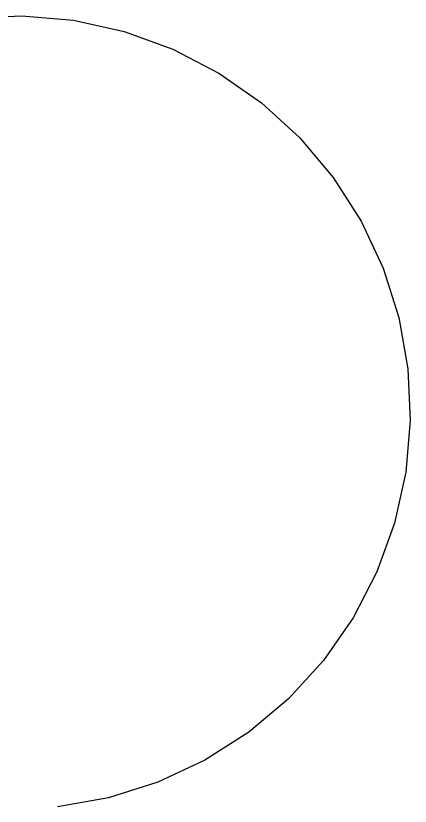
# Model space of a CAD drawing. Extents: x 6540402 to 6566579, y 5525343 to 5532423.
# Drawn here: x 6544594.9879 to 6544595.2366, y 5526283.9601 to 5526284.458 of the extents above; entities that cross this region are included whole.
import ezdxf

# ---------------------------------------------------------------- set-up
doc = ezdxf.new("R2010")
doc.units = 0
doc.layers.add('IR_ps_geometria', color=7, linetype='Continuous')

msp = doc.modelspace()

# ---------------------------------------------------------------- linework, layer by layer
at = {"layer": 'IR_ps_geometria'}
msp.add_lwpolyline([(6544594.95909, 5526284.45658), (6544594.99176, 5526284.45805), (6544595.02434, 5526284.45524), (6544595.05628, 5526284.44821), (6544595.08702, 5526284.43707), (6544595.11605, 5526284.42201), (6544595.14287, 5526284.40329), (6544595.16701, 5526284.38123), (6544595.18806, 5526284.35621), (6544595.20567, 5526284.32865), (6544595.21953, 5526284.29904), (6544595.22941, 5526284.26786), (6544595.23513, 5526284.23566), (6544595.23661, 5526284.203), (6544595.2338, 5526284.17041), (6544595.22677, 5526284.13848), (6544595.21563, 5526284.10773), (6544595.20057, 5526284.07871), (6544595.18185, 5526284.05189), (6544595.15979, 5526284.02775), (6544595.13477, 5526284.0067), (6544595.10721, 5526283.98909), (6544595.07759, 5526283.97522), (6544595.04642, 5526283.96535), (6544595.01422, 5526283.95962)], dxfattribs=at)
msp.add_lwpolyline([(6544594.95909, 5526284.45658), (6544594.99176, 5526284.45805), (6544595.02434, 5526284.45524), (6544595.05628, 5526284.44821), (6544595.08702, 5526284.43707), (6544595.11605, 5526284.42201), (6544595.14287, 5526284.40329), (6544595.16701, 5526284.38123), (6544595.18806, 5526284.35621), (6544595.20567, 5526284.32865), (6544595.21953, 5526284.29904), (6544595.22941, 5526284.26786), (6544595.23513, 5526284.23566), (6544595.23661, 5526284.203), (6544595.2338, 5526284.17041), (6544595.22677, 5526284.13848), (6544595.21563, 5526284.10773), (6544595.20057, 5526284.07871), (6544595.18185, 5526284.05189), (6544595.15979, 5526284.02775), (6544595.13477, 5526284.0067), (6544595.10721, 5526283.98909), (6544595.07759, 5526283.97522), (6544595.04642, 5526283.96535), (6544595.01422, 5526283.95962)], dxfattribs=at)
msp.add_lwpolyline([(6544594.95909, 5526284.45658), (6544594.99176, 5526284.45805), (6544595.02434, 5526284.45524), (6544595.05628, 5526284.44821), (6544595.08702, 5526284.43707), (6544595.11605, 5526284.42201), (6544595.14287, 5526284.40329), (6544595.16701, 5526284.38123), (6544595.18806, 5526284.35621), (6544595.20567, 5526284.32865), (6544595.21953, 5526284.29904), (6544595.22941, 5526284.26786), (6544595.23513, 5526284.23566), (6544595.23661, 5526284.203), (6544595.2338, 5526284.17041), (6544595.22677, 5526284.13848), (6544595.21563, 5526284.10773), (6544595.20057, 5526284.07871), (6544595.18185, 5526284.05189), (6544595.15979, 5526284.02775), (6544595.13477, 5526284.0067), (6544595.10721, 5526283.98909), (6544595.07759, 5526283.97522), (6544595.04642, 5526283.96535), (6544595.01422, 5526283.95962)], dxfattribs=at)
msp.add_lwpolyline([(6544594.95909, 5526284.45658), (6544594.99176, 5526284.45805), (6544595.02434, 5526284.45524), (6544595.05628, 5526284.44821), (6544595.08702, 5526284.43707), (6544595.11605, 5526284.42201), (6544595.14287, 5526284.40329), (6544595.16701, 5526284.38123), (6544595.18806, 5526284.35621), (6544595.20567, 5526284.32865), (6544595.21953, 5526284.29904), (6544595.22941, 5526284.26786), (6544595.23513, 5526284.23566), (6544595.23661, 5526284.203), (6544595.2338, 5526284.17041), (6544595.22677, 5526284.13848), (6544595.21563, 5526284.10773), (6544595.20057, 5526284.07871), (6544595.18185, 5526284.05189), (6544595.15979, 5526284.02775), (6544595.13477, 5526284.0067), (6544595.10721, 5526283.98909), (6544595.07759, 5526283.97522), (6544595.04642, 5526283.96535), (6544595.01422, 5526283.95962)], dxfattribs=at)
msp.add_lwpolyline([(6544594.95909, 5526284.45658), (6544594.99176, 5526284.45805), (6544595.02434, 5526284.45524), (6544595.05628, 5526284.44821), (6544595.08702, 5526284.43707), (6544595.11605, 5526284.42201), (6544595.14287, 5526284.40329), (6544595.16701, 5526284.38123), (6544595.18806, 5526284.35621), (6544595.20567, 5526284.32865), (6544595.21953, 5526284.29904), (6544595.22941, 5526284.26786), (6544595.23513, 5526284.23566), (6544595.23661, 5526284.203), (6544595.2338, 5526284.17041), (6544595.22677, 5526284.13848), (6544595.21563, 5526284.10773), (6544595.20057, 5526284.07871), (6544595.18185, 5526284.05189), (6544595.15979, 5526284.02775), (6544595.13477, 5526284.0067), (6544595.10721, 5526283.98909), (6544595.07759, 5526283.97522), (6544595.04642, 5526283.96535), (6544595.01422, 5526283.95962)], dxfattribs=at)
msp.add_lwpolyline([(6544594.95909, 5526284.45658), (6544594.99176, 5526284.45805), (6544595.02434, 5526284.45524), (6544595.05628, 5526284.44821), (6544595.08702, 5526284.43707), (6544595.11605, 5526284.42201), (6544595.14287, 5526284.40329), (6544595.16701, 5526284.38123), (6544595.18806, 5526284.35621), (6544595.20567, 5526284.32865), (6544595.21953, 5526284.29904), (6544595.22941, 5526284.26786), (6544595.23513, 5526284.23566), (6544595.23661, 5526284.203), (6544595.2338, 5526284.17041), (6544595.22677, 5526284.13848), (6544595.21563, 5526284.10773), (6544595.20057, 5526284.07871), (6544595.18185, 5526284.05189), (6544595.15979, 5526284.02775), (6544595.13477, 5526284.0067), (6544595.10721, 5526283.98909), (6544595.07759, 5526283.97522), (6544595.04642, 5526283.96535), (6544595.01422, 5526283.95962)], dxfattribs=at)
msp.add_lwpolyline([(6544594.95909, 5526284.45658), (6544594.99176, 5526284.45805), (6544595.02434, 5526284.45524), (6544595.05628, 5526284.44821), (6544595.08702, 5526284.43707), (6544595.11605, 5526284.42201), (6544595.14287, 5526284.40329), (6544595.16701, 5526284.38123), (6544595.18806, 5526284.35621), (6544595.20567, 5526284.32865), (6544595.21953, 5526284.29904), (6544595.22941, 5526284.26786), (6544595.23513, 5526284.23566), (6544595.23661, 5526284.203), (6544595.2338, 5526284.17041), (6544595.22677, 5526284.13848), (6544595.21563, 5526284.10773), (6544595.20057, 5526284.07871), (6544595.18185, 5526284.05189), (6544595.15979, 5526284.02775), (6544595.13477, 5526284.0067), (6544595.10721, 5526283.98909), (6544595.07759, 5526283.97522), (6544595.04642, 5526283.96535), (6544595.01422, 5526283.95962)], dxfattribs=at)
msp.add_lwpolyline([(6544594.95909, 5526284.45658), (6544594.99176, 5526284.45805), (6544595.02434, 5526284.45524), (6544595.05628, 5526284.44821), (6544595.08702, 5526284.43707), (6544595.11605, 5526284.42201), (6544595.14287, 5526284.40329), (6544595.16701, 5526284.38123), (6544595.18806, 5526284.35621), (6544595.20567, 5526284.32865), (6544595.21953, 5526284.29904), (6544595.22941, 5526284.26786), (6544595.23513, 5526284.23566), (6544595.23661, 5526284.203), (6544595.2338, 5526284.17041), (6544595.22677, 5526284.13848), (6544595.21563, 5526284.10773), (6544595.20057, 5526284.07871), (6544595.18185, 5526284.05189), (6544595.15979, 5526284.02775), (6544595.13477, 5526284.0067), (6544595.10721, 5526283.98909), (6544595.07759, 5526283.97522), (6544595.04642, 5526283.96535), (6544595.01422, 5526283.95962)], dxfattribs=at)
msp.add_lwpolyline([(6544594.95909, 5526284.45658), (6544594.99176, 5526284.45805), (6544595.02434, 5526284.45524), (6544595.05628, 5526284.44821), (6544595.08702, 5526284.43707), (6544595.11605, 5526284.42201), (6544595.14287, 5526284.40329), (6544595.16701, 5526284.38123), (6544595.18806, 5526284.35621), (6544595.20567, 5526284.32865), (6544595.21953, 5526284.29904), (6544595.22941, 5526284.26786), (6544595.23513, 5526284.23566), (6544595.23661, 5526284.203), (6544595.2338, 5526284.17041), (6544595.22677, 5526284.13848), (6544595.21563, 5526284.10773), (6544595.20057, 5526284.07871), (6544595.18185, 5526284.05189), (6544595.15979, 5526284.02775), (6544595.13477, 5526284.0067), (6544595.10721, 5526283.98909), (6544595.07759, 5526283.97522), (6544595.04642, 5526283.96535), (6544595.01422, 5526283.95962)], dxfattribs=at)
msp.add_lwpolyline([(6544594.95909, 5526284.45658), (6544594.99176, 5526284.45805), (6544595.02434, 5526284.45524), (6544595.05628, 5526284.44821), (6544595.08702, 5526284.43707), (6544595.11605, 5526284.42201), (6544595.14287, 5526284.40329), (6544595.16701, 5526284.38123), (6544595.18806, 5526284.35621), (6544595.20567, 5526284.32865), (6544595.21953, 5526284.29904), (6544595.22941, 5526284.26786), (6544595.23513, 5526284.23566), (6544595.23661, 5526284.203), (6544595.2338, 5526284.17041), (6544595.22677, 5526284.13848), (6544595.21563, 5526284.10773), (6544595.20057, 5526284.07871), (6544595.18185, 5526284.05189), (6544595.15979, 5526284.02775), (6544595.13477, 5526284.0067), (6544595.10721, 5526283.98909), (6544595.07759, 5526283.97522), (6544595.04642, 5526283.96535), (6544595.01422, 5526283.95962)], dxfattribs=at)
msp.add_lwpolyline([(6544594.95909, 5526284.45658), (6544594.99176, 5526284.45805), (6544595.02434, 5526284.45524), (6544595.05628, 5526284.44821), (6544595.08702, 5526284.43707), (6544595.11605, 5526284.42201), (6544595.14287, 5526284.40329), (6544595.16701, 5526284.38123), (6544595.18806, 5526284.35621), (6544595.20567, 5526284.32865), (6544595.21953, 5526284.29904), (6544595.22941, 5526284.26786), (6544595.23513, 5526284.23566), (6544595.23661, 5526284.203), (6544595.2338, 5526284.17041), (6544595.22677, 5526284.13848), (6544595.21563, 5526284.10773), (6544595.20057, 5526284.07871), (6544595.18185, 5526284.05189), (6544595.15979, 5526284.02775), (6544595.13477, 5526284.0067), (6544595.10721, 5526283.98909), (6544595.07759, 5526283.97522), (6544595.04642, 5526283.96535), (6544595.01422, 5526283.95962)], dxfattribs=at)
msp.add_lwpolyline([(6544594.95909, 5526284.45658), (6544594.99176, 5526284.45805), (6544595.02434, 5526284.45524), (6544595.05628, 5526284.44821), (6544595.08702, 5526284.43707), (6544595.11605, 5526284.42201), (6544595.14287, 5526284.40329), (6544595.16701, 5526284.38123), (6544595.18806, 5526284.35621), (6544595.20567, 5526284.32865), (6544595.21953, 5526284.29904), (6544595.22941, 5526284.26786), (6544595.23513, 5526284.23566), (6544595.23661, 5526284.203), (6544595.2338, 5526284.17041), (6544595.22677, 5526284.13848), (6544595.21563, 5526284.10773), (6544595.20057, 5526284.07871), (6544595.18185, 5526284.05189), (6544595.15979, 5526284.02775), (6544595.13477, 5526284.0067), (6544595.10721, 5526283.98909), (6544595.07759, 5526283.97522), (6544595.04642, 5526283.96535), (6544595.01422, 5526283.95962)], dxfattribs=at)
msp.add_lwpolyline([(6544594.95909, 5526284.45658), (6544594.99176, 5526284.45805), (6544595.02434, 5526284.45524), (6544595.05628, 5526284.44821), (6544595.08702, 5526284.43707), (6544595.11605, 5526284.42201), (6544595.14287, 5526284.40329), (6544595.16701, 5526284.38123), (6544595.18806, 5526284.35621), (6544595.20567, 5526284.32865), (6544595.21953, 5526284.29904), (6544595.22941, 5526284.26786), (6544595.23513, 5526284.23566), (6544595.23661, 5526284.203), (6544595.2338, 5526284.17041), (6544595.22677, 5526284.13848), (6544595.21563, 5526284.10773), (6544595.20057, 5526284.07871), (6544595.18185, 5526284.05189), (6544595.15979, 5526284.02775), (6544595.13477, 5526284.0067), (6544595.10721, 5526283.98909), (6544595.07759, 5526283.97522), (6544595.04642, 5526283.96535), (6544595.01422, 5526283.95962)], dxfattribs=at)
msp.add_lwpolyline([(6544594.95909, 5526284.45658), (6544594.99176, 5526284.45805), (6544595.02434, 5526284.45524), (6544595.05628, 5526284.44821), (6544595.08702, 5526284.43707), (6544595.11605, 5526284.42201), (6544595.14287, 5526284.40329), (6544595.16701, 5526284.38123), (6544595.18806, 5526284.35621), (6544595.20567, 5526284.32865), (6544595.21953, 5526284.29904), (6544595.22941, 5526284.26786), (6544595.23513, 5526284.23566), (6544595.23661, 5526284.203), (6544595.2338, 5526284.17041), (6544595.22677, 5526284.13848), (6544595.21563, 5526284.10773), (6544595.20057, 5526284.07871), (6544595.18185, 5526284.05189), (6544595.15979, 5526284.02775), (6544595.13477, 5526284.0067), (6544595.10721, 5526283.98909), (6544595.07759, 5526283.97522), (6544595.04642, 5526283.96535), (6544595.01422, 5526283.95962)], dxfattribs=at)
msp.add_lwpolyline([(6544594.95909, 5526284.45658), (6544594.99176, 5526284.45805), (6544595.02434, 5526284.45524), (6544595.05628, 5526284.44821), (6544595.08702, 5526284.43707), (6544595.11605, 5526284.42201), (6544595.14287, 5526284.40329), (6544595.16701, 5526284.38123), (6544595.18806, 5526284.35621), (6544595.20567, 5526284.32865), (6544595.21953, 5526284.29904), (6544595.22941, 5526284.26786), (6544595.23513, 5526284.23566), (6544595.23661, 5526284.203), (6544595.2338, 5526284.17041), (6544595.22677, 5526284.13848), (6544595.21563, 5526284.10773), (6544595.20057, 5526284.07871), (6544595.18185, 5526284.05189), (6544595.15979, 5526284.02775), (6544595.13477, 5526284.0067), (6544595.10721, 5526283.98909), (6544595.07759, 5526283.97522), (6544595.04642, 5526283.96535), (6544595.01422, 5526283.95962)], dxfattribs=at)
msp.add_lwpolyline([(6544594.95909, 5526284.45658), (6544594.99176, 5526284.45805), (6544595.02434, 5526284.45524), (6544595.05628, 5526284.44821), (6544595.08702, 5526284.43707), (6544595.11605, 5526284.42201), (6544595.14287, 5526284.40329), (6544595.16701, 5526284.38123), (6544595.18806, 5526284.35621), (6544595.20567, 5526284.32865), (6544595.21953, 5526284.29904), (6544595.22941, 5526284.26786), (6544595.23513, 5526284.23566), (6544595.23661, 5526284.203), (6544595.2338, 5526284.17041), (6544595.22677, 5526284.13848), (6544595.21563, 5526284.10773), (6544595.20057, 5526284.07871), (6544595.18185, 5526284.05189), (6544595.15979, 5526284.02775), (6544595.13477, 5526284.0067), (6544595.10721, 5526283.98909), (6544595.07759, 5526283.97522), (6544595.04642, 5526283.96535), (6544595.01422, 5526283.95962)], dxfattribs=at)
msp.add_lwpolyline([(6544594.95909, 5526284.45658), (6544594.99176, 5526284.45805), (6544595.02434, 5526284.45524), (6544595.05628, 5526284.44821), (6544595.08702, 5526284.43707), (6544595.11605, 5526284.42201), (6544595.14287, 5526284.40329), (6544595.16701, 5526284.38123), (6544595.18806, 5526284.35621), (6544595.20567, 5526284.32865), (6544595.21953, 5526284.29904), (6544595.22941, 5526284.26786), (6544595.23513, 5526284.23566), (6544595.23661, 5526284.203), (6544595.2338, 5526284.17041), (6544595.22677, 5526284.13848), (6544595.21563, 5526284.10773), (6544595.20057, 5526284.07871), (6544595.18185, 5526284.05189), (6544595.15979, 5526284.02775), (6544595.13477, 5526284.0067), (6544595.10721, 5526283.98909), (6544595.07759, 5526283.97522), (6544595.04642, 5526283.96535), (6544595.01422, 5526283.95962)], dxfattribs=at)
msp.add_lwpolyline([(6544594.95909, 5526284.45658), (6544594.99176, 5526284.45805), (6544595.02434, 5526284.45524), (6544595.05628, 5526284.44821), (6544595.08702, 5526284.43707), (6544595.11605, 5526284.42201), (6544595.14287, 5526284.40329), (6544595.16701, 5526284.38123), (6544595.18806, 5526284.35621), (6544595.20567, 5526284.32865), (6544595.21953, 5526284.29904), (6544595.22941, 5526284.26786), (6544595.23513, 5526284.23566), (6544595.23661, 5526284.203), (6544595.2338, 5526284.17041), (6544595.22677, 5526284.13848), (6544595.21563, 5526284.10773), (6544595.20057, 5526284.07871), (6544595.18185, 5526284.05189), (6544595.15979, 5526284.02775), (6544595.13477, 5526284.0067), (6544595.10721, 5526283.98909), (6544595.07759, 5526283.97522), (6544595.04642, 5526283.96535), (6544595.01422, 5526283.95962)], dxfattribs=at)
msp.add_lwpolyline([(6544594.95909, 5526284.45658), (6544594.99176, 5526284.45805), (6544595.02434, 5526284.45524), (6544595.05628, 5526284.44821), (6544595.08702, 5526284.43707), (6544595.11605, 5526284.42201), (6544595.14287, 5526284.40329), (6544595.16701, 5526284.38123), (6544595.18806, 5526284.35621), (6544595.20567, 5526284.32865), (6544595.21953, 5526284.29904), (6544595.22941, 5526284.26786), (6544595.23513, 5526284.23566), (6544595.23661, 5526284.203), (6544595.2338, 5526284.17041), (6544595.22677, 5526284.13848), (6544595.21563, 5526284.10773), (6544595.20057, 5526284.07871), (6544595.18185, 5526284.05189), (6544595.15979, 5526284.02775), (6544595.13477, 5526284.0067), (6544595.10721, 5526283.98909), (6544595.07759, 5526283.97522), (6544595.04642, 5526283.96535), (6544595.01422, 5526283.95962)], dxfattribs=at)
msp.add_lwpolyline([(6544594.95909, 5526284.45658), (6544594.99176, 5526284.45805), (6544595.02434, 5526284.45524), (6544595.05628, 5526284.44821), (6544595.08702, 5526284.43707), (6544595.11605, 5526284.42201), (6544595.14287, 5526284.40329), (6544595.16701, 5526284.38123), (6544595.18806, 5526284.35621), (6544595.20567, 5526284.32865), (6544595.21953, 5526284.29904), (6544595.22941, 5526284.26786), (6544595.23513, 5526284.23566), (6544595.23661, 5526284.203), (6544595.2338, 5526284.17041), (6544595.22677, 5526284.13848), (6544595.21563, 5526284.10773), (6544595.20057, 5526284.07871), (6544595.18185, 5526284.05189), (6544595.15979, 5526284.02775), (6544595.13477, 5526284.0067), (6544595.10721, 5526283.98909), (6544595.07759, 5526283.97522), (6544595.04642, 5526283.96535), (6544595.01422, 5526283.95962)], dxfattribs=at)
msp.add_lwpolyline([(6544594.95909, 5526284.45658), (6544594.99176, 5526284.45805), (6544595.02434, 5526284.45524), (6544595.05628, 5526284.44821), (6544595.08702, 5526284.43707), (6544595.11605, 5526284.42201), (6544595.14287, 5526284.40329), (6544595.16701, 5526284.38123), (6544595.18806, 5526284.35621), (6544595.20567, 5526284.32865), (6544595.21953, 5526284.29904), (6544595.22941, 5526284.26786), (6544595.23513, 5526284.23566), (6544595.23661, 5526284.203), (6544595.2338, 5526284.17041), (6544595.22677, 5526284.13848), (6544595.21563, 5526284.10773), (6544595.20057, 5526284.07871), (6544595.18185, 5526284.05189), (6544595.15979, 5526284.02775), (6544595.13477, 5526284.0067), (6544595.10721, 5526283.98909), (6544595.07759, 5526283.97522), (6544595.04642, 5526283.96535), (6544595.01422, 5526283.95962)], dxfattribs=at)
msp.add_lwpolyline([(6544594.95909, 5526284.45658), (6544594.99176, 5526284.45805), (6544595.02434, 5526284.45524), (6544595.05628, 5526284.44821), (6544595.08702, 5526284.43707), (6544595.11605, 5526284.42201), (6544595.14287, 5526284.40329), (6544595.16701, 5526284.38123), (6544595.18806, 5526284.35621), (6544595.20567, 5526284.32865), (6544595.21953, 5526284.29904), (6544595.22941, 5526284.26786), (6544595.23513, 5526284.23566), (6544595.23661, 5526284.203), (6544595.2338, 5526284.17041), (6544595.22677, 5526284.13848), (6544595.21563, 5526284.10773), (6544595.20057, 5526284.07871), (6544595.18185, 5526284.05189), (6544595.15979, 5526284.02775), (6544595.13477, 5526284.0067), (6544595.10721, 5526283.98909), (6544595.07759, 5526283.97522), (6544595.04642, 5526283.96535), (6544595.01422, 5526283.95962)], dxfattribs=at)
msp.add_lwpolyline([(6544594.95909, 5526284.45658), (6544594.99176, 5526284.45805), (6544595.02434, 5526284.45524), (6544595.05628, 5526284.44821), (6544595.08702, 5526284.43707), (6544595.11605, 5526284.42201), (6544595.14287, 5526284.40329), (6544595.16701, 5526284.38123), (6544595.18806, 5526284.35621), (6544595.20567, 5526284.32865), (6544595.21953, 5526284.29904), (6544595.22941, 5526284.26786), (6544595.23513, 5526284.23566), (6544595.23661, 5526284.203), (6544595.2338, 5526284.17041), (6544595.22677, 5526284.13848), (6544595.21563, 5526284.10773), (6544595.20057, 5526284.07871), (6544595.18185, 5526284.05189), (6544595.15979, 5526284.02775), (6544595.13477, 5526284.0067), (6544595.10721, 5526283.98909), (6544595.07759, 5526283.97522), (6544595.04642, 5526283.96535), (6544595.01422, 5526283.95962)], dxfattribs=at)
msp.add_lwpolyline([(6544594.95909, 5526284.45658), (6544594.99176, 5526284.45805), (6544595.02434, 5526284.45524), (6544595.05628, 5526284.44821), (6544595.08702, 5526284.43707), (6544595.11605, 5526284.42201), (6544595.14287, 5526284.40329), (6544595.16701, 5526284.38123), (6544595.18806, 5526284.35621), (6544595.20567, 5526284.32865), (6544595.21953, 5526284.29904), (6544595.22941, 5526284.26786), (6544595.23513, 5526284.23566), (6544595.23661, 5526284.203), (6544595.2338, 5526284.17041), (6544595.22677, 5526284.13848), (6544595.21563, 5526284.10773), (6544595.20057, 5526284.07871), (6544595.18185, 5526284.05189), (6544595.15979, 5526284.02775), (6544595.13477, 5526284.0067), (6544595.10721, 5526283.98909), (6544595.07759, 5526283.97522), (6544595.04642, 5526283.96535), (6544595.01422, 5526283.95962)], dxfattribs=at)
msp.add_lwpolyline([(6544594.95909, 5526284.45658), (6544594.99176, 5526284.45805), (6544595.02434, 5526284.45524), (6544595.05628, 5526284.44821), (6544595.08702, 5526284.43707), (6544595.11605, 5526284.42201), (6544595.14287, 5526284.40329), (6544595.16701, 5526284.38123), (6544595.18806, 5526284.35621), (6544595.20567, 5526284.32865), (6544595.21953, 5526284.29904), (6544595.22941, 5526284.26786), (6544595.23513, 5526284.23566), (6544595.23661, 5526284.203), (6544595.2338, 5526284.17041), (6544595.22677, 5526284.13848), (6544595.21563, 5526284.10773), (6544595.20057, 5526284.07871), (6544595.18185, 5526284.05189), (6544595.15979, 5526284.02775), (6544595.13477, 5526284.0067), (6544595.10721, 5526283.98909), (6544595.07759, 5526283.97522), (6544595.04642, 5526283.96535), (6544595.01422, 5526283.95962)], dxfattribs=at)
msp.add_lwpolyline([(6544594.95909, 5526284.45658), (6544594.99176, 5526284.45805), (6544595.02434, 5526284.45524), (6544595.05628, 5526284.44821), (6544595.08702, 5526284.43707), (6544595.11605, 5526284.42201), (6544595.14287, 5526284.40329), (6544595.16701, 5526284.38123), (6544595.18806, 5526284.35621), (6544595.20567, 5526284.32865), (6544595.21953, 5526284.29904), (6544595.22941, 5526284.26786), (6544595.23513, 5526284.23566), (6544595.23661, 5526284.203), (6544595.2338, 5526284.17041), (6544595.22677, 5526284.13848), (6544595.21563, 5526284.10773), (6544595.20057, 5526284.07871), (6544595.18185, 5526284.05189), (6544595.15979, 5526284.02775), (6544595.13477, 5526284.0067), (6544595.10721, 5526283.98909), (6544595.07759, 5526283.97522), (6544595.04642, 5526283.96535), (6544595.01422, 5526283.95962)], dxfattribs=at)
msp.add_lwpolyline([(6544594.95909, 5526284.45658), (6544594.99176, 5526284.45805), (6544595.02434, 5526284.45524), (6544595.05628, 5526284.44821), (6544595.08702, 5526284.43707), (6544595.11605, 5526284.42201), (6544595.14287, 5526284.40329), (6544595.16701, 5526284.38123), (6544595.18806, 5526284.35621), (6544595.20567, 5526284.32865), (6544595.21953, 5526284.29904), (6544595.22941, 5526284.26786), (6544595.23513, 5526284.23566), (6544595.23661, 5526284.203), (6544595.2338, 5526284.17041), (6544595.22677, 5526284.13848), (6544595.21563, 5526284.10773), (6544595.20057, 5526284.07871), (6544595.18185, 5526284.05189), (6544595.15979, 5526284.02775), (6544595.13477, 5526284.0067), (6544595.10721, 5526283.98909), (6544595.07759, 5526283.97522), (6544595.04642, 5526283.96535), (6544595.01422, 5526283.95962)], dxfattribs=at)

doc.saveas('drawing.dxf')
